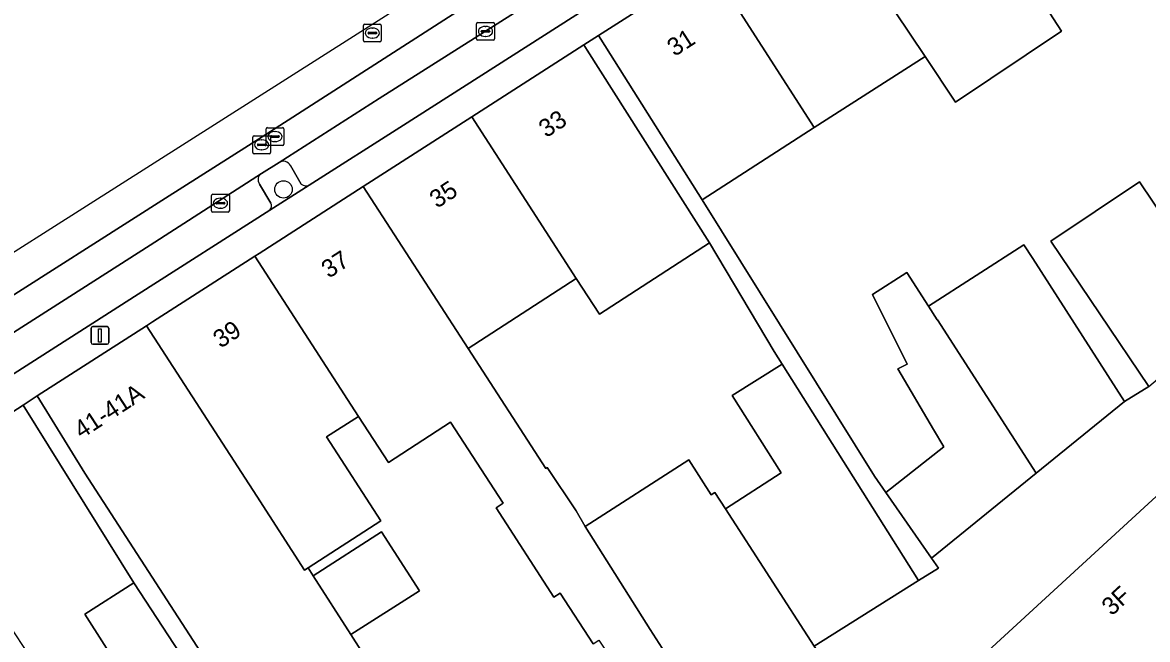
# Model space of a CAD drawing. Extents: x 159499 to 160349, y 382524 to 383273.
# Drawn here: x 159815.5 to 159878.6, y 383148.2 to 383182.9 of the extents above; entities that cross this region are included whole.
import ezdxf

# ---------------------------------------------------------------- set-up
doc = ezdxf.new("R2010")
doc.units = 0
for name, color, linetype in [('IMGEO_Boom', 7, 'Continuous'), ('IMGEO_Erf', 7, 'Continuous'), ('IMGEO_Groenvoorziening', 7, 'Continuous'), ('IMGEO_Kolk', 7, 'Continuous'), ('IMGEO_Lichtmast', 7, 'Continuous'), ('IMGEO_Pand', 7, 'Continuous'), ('IMGEO_Pand_nummerreeks', 7, 'Continuous'), ('IMGEO_Parkeervlak_open', 7, 'Continuous'), ('IMGEO_Rijbaan_lokaal_gesloten', 7, 'Continuous'), ('IMGEO_Rijbaan_lokaal_open', 7, 'Continuous'), ('IMGEO_Rioolput', 7, 'Continuous'), ('IMGEO_Voetpad_open', 7, 'Continuous')]:
    doc.layers.add(name, color=color, linetype=linetype)

msp = doc.modelspace()

# ---------------------------------------------------------------- linework, layer by layer
at = {"layer": 'IMGEO_Boom'}
msp.add_circle((159830.109, 383173.484), 0.489, dxfattribs=at)
at = {"layer": 'IMGEO_Erf'}
for points in [[(159872.151, 383184.845), (159873.746, 383182.365), (159867.81, 383178.389), (159866.095, 383180.951), (159859.878, 383176.954), (159853.585, 383172.908), (159863.26, 383157.393), (159863.901, 383156.471), (159867.142, 383159.027), (159866.569, 383160.002), (159864.566, 383163.412), (159865.098, 383163.68), (159863.142, 383167.579), (159865.074, 383168.819), (159866.281, 383166.939), (159871.638, 383170.377), (159872.138, 383169.598), (159877.286, 383161.578), (159878.649, 383162.412), (159873.157, 383170.573), (159878.113, 383173.909), (159882.802, 383166.958)], [(159847.474, 383147.973), (159845.636, 383150.827), (159845.273, 383150.594), (159842.038, 383155.618), (159842.429, 383155.87), (159839.487, 383160.419), (159835.994, 383158.159), (159834.32, 383160.746), (159832.528, 383159.587), (159835.57, 383154.884), (159831.489, 383152.244), (159831.778, 383151.794), (159835.614, 383154.255), (159837.732, 383150.953), (159833.896, 383148.492), (159834.882, 383146.955)], [(159810.452, 383137.218), (159818.244, 383126.331), (159821.655, 383129.092), (159819.011, 383132.358), (159823.282, 383135.814), (159827.227, 383129.995), (159832.782, 383133.613), (159837.117, 383127.828), (159821.723, 383151.405), (159818.969, 383149.649), (159821.142, 383146.24), (159817.927, 383144.161), (159816.95, 383145.641), (159814.464, 383144.054)]]:
    msp.add_lwpolyline(points, dxfattribs=at)
msp.add_lwpolyline([(159858.078, 383163.683), (159857.639, 383164.38), (159854.007, 383170.489), (159847.826, 383166.49), (159846.533, 383168.49), (159840.463, 383164.563), (159844.824, 383157.821), (159844.898, 383157.869), (159846.526, 383155.446), (159847.026, 383154.562), (159852.839, 383158.308), (159854.104, 383156.343), (159854.306, 383156.473), (159854.898, 383155.557), (159858.016, 383157.566), (159855.275, 383161.92)], close=True, dxfattribs=at)
at = {"layer": 'IMGEO_Groenvoorziening'}
for points in [[(159829.864, 383174.993), (159828.873, 383174.384)], [(159831.111, 383173.78), (159830.498, 383174.819)], [(159828.764, 383173.786), (159829.409, 383172.71)], [(159829.345, 383172.324), (159831.549, 383173.724)]]:
    msp.add_lwpolyline(points, dxfattribs=at)
for centre, radius, start, end in [((159830.102, 383174.617), 0.445, 27.02937, 122.27695), ((159829.102, 383174.033), 0.419, 123.124, 216.21572), ((159831.374, 383174.095), 0.41, 230.14442, 295.28366), ((159829.066, 383172.569), 0.371, 318.78402, 22.38763)]:
    msp.add_arc(centre, radius, start, end, dxfattribs=at)
at = {"layer": 'IMGEO_Kolk'}
for p, q in [((159841.014, 383182.853), (159841.866, 383182.853)), ((159840.939, 383181.927), (159840.939, 383182.779)), ((159841.198, 383182.347), (159841.198, 383182.359)), ((159841.636, 383182.31), (159841.238, 383182.31)), ((159841.241, 383182.396), (159841.639, 383182.396)), ((159841.427, 383182.633), (159841.452, 383182.633)), ((159841.682, 383182.359), (159841.682, 383182.347)), ((159841.94, 383182.779), (159841.94, 383181.927)), ((159841.866, 383181.853), (159841.014, 383181.853)), ((159841.45, 383182.073), (159841.425, 383182.073)), ((159826.073, 383172.282), (159826.073, 383173.134)), ((159826.148, 383173.208), (159827, 383173.208)), ((159826.332, 383172.702), (159826.332, 383172.714)), ((159826.375, 383172.751), (159826.773, 383172.751)), ((159826.561, 383172.988), (159826.586, 383172.988)), ((159826.816, 383172.714), (159826.816, 383172.702)), ((159827.074, 383173.134), (159827.074, 383172.282)), ((159827, 383172.208), (159826.148, 383172.208)), ((159826.77, 383172.665), (159826.372, 383172.665)), ((159826.584, 383172.428), (159826.559, 383172.428))]:
    msp.add_line(p, q, dxfattribs=at)
for points in [[(159841.014, 383182.853), (159841.866, 383182.853)], [(159840.939, 383181.927), (159840.939, 383182.779)], [(159841.94, 383182.779), (159841.94, 383181.927)], [(159841.866, 383181.853), (159841.014, 383181.853)], [(159826.073, 383172.282), (159826.073, 383173.134)], [(159826.148, 383173.208), (159827, 383173.208)], [(159827.074, 383173.134), (159827.074, 383172.282)], [(159827, 383172.208), (159826.148, 383172.208)]]:
    msp.add_lwpolyline(points, dxfattribs=at)
for centre, radius, start, end in [((159841.016, 383182.777), 0.0765, 91.55205, 178.44795), ((159841.016, 383182.777), 0.0765, 91.55205, 178.44795), ((159841.864, 383182.777), 0.0765, 1.55205, 88.44795), ((159841.864, 383182.777), 0.0765, 1.55205, 88.44795), ((159841.238, 383182.356), 0.0403, 85.87752, 175.75265), ((159841.235, 383182.346), 0.0366, 178.93798, 274.71019), ((159841.639, 383182.353), 0.043, 264.86636, 352.45326), ((159841.643, 383182.358), 0.0386, 1.73085, 96.63898), ((159841.016, 383181.929), 0.0765, 181.55205, 268.44795), ((159841.016, 383181.929), 0.0765, 181.55205, 268.44795), ((159841.864, 383181.929), 0.0765, 271.55205, 358.44795), ((159841.864, 383181.929), 0.0765, 271.55205, 358.44795), ((159826.15, 383173.132), 0.0765, 91.55205, 178.44795), ((159826.15, 383173.132), 0.0765, 91.55205, 178.44795), ((159826.372, 383172.711), 0.0403, 85.87752, 175.75265), ((159826.369, 383172.701), 0.0366, 178.93798, 274.71019), ((159826.773, 383172.708), 0.043, 264.86636, 352.45326), ((159826.777, 383172.713), 0.0386, 1.73085, 96.63898), ((159826.998, 383173.132), 0.0765, 1.55205, 88.44795), ((159826.998, 383173.132), 0.0765, 1.55205, 88.44795), ((159826.15, 383172.284), 0.0765, 181.55205, 268.44795), ((159826.15, 383172.284), 0.0765, 181.55205, 268.44795), ((159826.998, 383172.284), 0.0765, 271.55205, 358.44795), ((159826.998, 383172.284), 0.0765, 271.55205, 358.44795)]:
    msp.add_arc(centre, radius, start, end, dxfattribs=at)
for centre, major_axis, ratio, start_param, end_param in [((159841.426, 383182.353), (-0.387, 0.002), 0.722429, 4.712389, 7.853982), ((159841.451, 383182.353), (-0.39, 0.002), 0.717154, 1.570796, 4.712389), ((159826.56, 383172.708), (-0.387, 0.002), 0.722429, 4.712389, 7.853982), ((159826.585, 383172.708), (-0.39, 0.002), 0.717154, 1.570796, 4.712389)]:
    msp.add_ellipse(centre, major_axis=major_axis, ratio=ratio, start_param=start_param, end_param=end_param, dxfattribs=at)
at = {"layer": 'IMGEO_Lichtmast'}
for p, q in [((159819.422, 383165.79), (159820.212, 383165.79)), ((159820.212, 383165.79), (159819.422, 383165.79)), ((159819.322, 383164.89), (159819.322, 383165.69)), ((159819.322, 383165.69), (159819.322, 383164.89)), ((159820.312, 383165.69), (159820.312, 383164.89)), ((159820.312, 383164.89), (159820.312, 383165.69)), ((159820.212, 383164.79), (159819.422, 383164.79)), ((159819.422, 383164.79), (159820.212, 383164.79))]:
    msp.add_line(p, q, dxfattribs=at)
msp.add_lwpolyline([(159819.742, 383165.665), (159819.892, 383165.665), (159819.892, 383164.915), (159819.742, 383164.915), (159819.742, 383165.665)], dxfattribs=at)
for centre, start, end in [((159819.422, 383165.69), 90, 180), ((159819.422, 383165.69), 90, 180), ((159820.212, 383165.69), 0, 90), ((159820.212, 383165.69), 360, 90), ((159819.422, 383164.89), 180, 270), ((159819.422, 383164.89), 180, 270), ((159820.212, 383164.89), 270, 0), ((159820.212, 383164.89), 270, 0)]:
    msp.add_arc(centre, 0.1, start, end, dxfattribs=at)
at = {"layer": 'IMGEO_Pand'}
for points in [[(159870.595, 383187.408), (159866.332, 383194.046), (159860.163, 383190.081), (159864.424, 383183.446), (159866.095, 383180.951), (159867.81, 383178.389), (159873.746, 383182.365), (159872.151, 383184.845), (159872.295, 383184.937)], [(159860.163, 383190.081), (159853.995, 383186.117), (159859.878, 383176.954), (159866.095, 383180.951), (159864.424, 383183.446)], [(159853.995, 383186.117), (159847.782, 383182.123), (159847.917, 383181.913), (159853.585, 383172.908), (159859.878, 383176.954)], [(159847.147, 383181.308), (159846.963, 383181.604), (159840.668, 383177.557), (159846.533, 383168.49), (159847.826, 383166.49), (159854.007, 383170.489)], [(159840.668, 383177.557), (159834.587, 383173.647), (159840.463, 383164.563), (159846.533, 383168.49)], [(159840.463, 383164.563), (159834.587, 383173.647), (159828.738, 383169.887), (159828.505, 383169.737), (159834.32, 383160.746), (159835.994, 383158.159), (159839.487, 383160.419), (159842.429, 383155.87), (159842.038, 383155.618), (159845.273, 383150.594), (159845.636, 383150.827), (159847.474, 383147.973), (159847.805, 383148.187), (159848.373, 383147.305), (159848.399, 383147.266), (159849.22, 383145.991), (159851.519, 383147.471), (159850.669, 383148.784), (159847.026, 383154.562), (159846.526, 383155.446), (159844.898, 383157.869), (159844.824, 383157.821)], [(159873.157, 383170.573), (159878.649, 383162.412), (159883.243, 383166.304), (159882.802, 383166.958), (159878.113, 383173.909)], [(159872.138, 383169.598), (159871.638, 383170.377), (159866.281, 383166.939), (159866.781, 383166.16), (159866.8, 383166.172), (159872.333, 383157.555), (159877.286, 383161.578)], [(159828.505, 383169.737), (159822.755, 383166.043), (159822.422, 383165.829), (159828.611, 383156.262), (159831.293, 383152.117), (159831.489, 383152.244), (159835.57, 383154.884), (159832.528, 383159.587), (159834.32, 383160.746)], [(159866.8, 383166.172), (159866.781, 383166.16), (159866.281, 383166.939), (159865.074, 383168.819), (159863.142, 383167.579), (159865.098, 383163.68), (159864.566, 383163.412), (159866.569, 383160.002), (159867.142, 383159.027), (159863.901, 383156.471), (159866.464, 383152.788), (159872.333, 383157.555)], [(159828.611, 383156.262), (159822.422, 383165.829), (159816.292, 383161.895), (159818.963, 383157.559), (159825.248, 383147.845), (159826.569, 383145.796), (159829.055, 383147.432), (159830.946, 383144.483), (159834.882, 383146.955), (159833.896, 383148.492), (159831.778, 383151.794), (159831.489, 383152.244), (159831.293, 383152.117)], [(159858.078, 383163.683), (159855.275, 383161.92), (159858.016, 383157.566), (159854.898, 383155.557), (159859.884, 383147.849), (159865.729, 383151.527)], [(159815.518, 383161.374), (159809.323, 383157.389), (159813.507, 383150.852), (159815.427, 383147.946), (159816.95, 383145.641), (159817.927, 383144.161), (159821.142, 383146.24), (159818.969, 383149.649), (159821.723, 383151.405)], [(159870.856, 383142.052), (159880.894, 383130.711), (159895.666, 383144.303), (159885.667, 383155.685), (159885.592, 383155.616), (159882.293, 383159.226), (159867.552, 383145.679)], [(159854.898, 383155.557), (159854.306, 383156.473), (159854.104, 383156.343), (159852.839, 383158.308), (159847.026, 383154.562), (159850.669, 383148.784), (159851.519, 383147.471), (159855.182, 383141.808), (159855.327, 383141.931), (159860.586, 383146.764), (159859.884, 383147.849)], [(159831.778, 383151.794), (159833.896, 383148.492), (159837.732, 383150.953), (159835.614, 383154.255)]]:
    msp.add_lwpolyline(points, close=True, dxfattribs=at)
at = {"layer": 'IMGEO_Parkeervlak_open'}
for points in [[(159850.726, 383188.335), (159845.256, 383184.804), (159835.483, 383178.581), (159829.864, 383174.993)], [(159831.549, 383173.724), (159836.847, 383177.096), (159846.305, 383183.135), (159851.233, 383186.3)], [(159830.498, 383174.819), (159831.111, 383173.78)], [(159828.873, 383174.384), (159822.635, 383170.351), (159813.8, 383164.72), (159807.939, 383160.989)], [(159829.409, 383172.71), (159828.764, 383173.786)], [(159809.636, 383159.722), (159821.969, 383167.609), (159829.345, 383172.324)]]:
    msp.add_lwpolyline(points, dxfattribs=at)
for centre, radius, start, end in [((159830.102, 383174.617), 0.445, 27.02937, 122.27695), ((159829.102, 383174.033), 0.419, 123.124, 216.21572), ((159831.374, 383174.095), 0.41, 230.14442, 295.28366), ((159829.066, 383172.569), 0.371, 318.78402, 22.38763)]:
    msp.add_arc(centre, radius, start, end, dxfattribs=at)
at = {"layer": 'IMGEO_Rijbaan_lokaal_gesloten'}
for points in [[(159853.667, 383192.289), (159840.622, 383183.949), (159829.121, 383176.57), (159823.487, 383172.985), (159813.325, 383166.51), (159806.3, 383162.05), (159802.071, 383159.31), (159796.935, 383156.075), (159793.256, 383153.812), (159789.43, 383151.698), (159783.129, 383148.501), (159780.528, 383147.266), (159781.267, 383145.689), (159782.337, 383146.204), (159785.707, 383147.817), (159788.313, 383149.118), (159791.422, 383150.731), (159793.776, 383152.068), (159797.106, 383154.153), (159800.41, 383156.228), (159806.961, 383160.364)], [(159806.961, 383160.364), (159807.939, 383160.989), (159813.8, 383164.72), (159822.635, 383170.351), (159828.873, 383174.384), (159829.864, 383174.993), (159835.483, 383178.581), (159845.256, 383184.804), (159850.726, 383188.335), (159850.773, 383188.365), (159851.759, 383188.985)]]:
    msp.add_lwpolyline(points, dxfattribs=at)
at = {"layer": 'IMGEO_Rijbaan_lokaal_open'}
for points in [[(159906.328, 383229.559), (159913.257, 383234.839), (159922.547, 383241.953), (159934.232, 383250.883), (159950.623, 383263.397), (159949.617, 383264.636), (159870.405, 383205.208), (159782.678, 383149.411)], [(159782.678, 383149.411), (159783.129, 383148.501), (159789.43, 383151.698), (159793.256, 383153.812), (159796.935, 383156.075), (159802.071, 383159.31), (159806.3, 383162.05), (159813.325, 383166.51), (159823.487, 383172.985), (159829.121, 383176.57), (159840.622, 383183.949), (159853.667, 383192.289)], [(159878.649, 383162.412), (159877.286, 383161.578), (159872.333, 383157.555), (159866.464, 383152.788), (159866.85, 383152.233), (159865.729, 383151.527), (159859.884, 383147.849), (159860.586, 383146.764), (159855.327, 383141.931), (159855.182, 383141.808), (159849.741, 383137.186), (159849.281, 383137.9), (159846.118, 383135.124), (159843.663, 383132.992), (159844.036, 383132.404), (159838.318, 383127.572), (159837.8, 383128.375), (159837.117, 383127.828), (159831.542, 383123.365), (159832.132, 383122.629), (159829.264, 383120.384), (159825.39, 383117.349), (159819.75, 383112.651)], [(159828.063, 383102.657), (159842.011, 383115.506), (159838.687, 383119.121), (159842.37, 383122.504), (159853.447, 383132.681), (159856.801, 383129.073), (159870.856, 383142.052), (159867.552, 383145.679), (159882.293, 383159.226)]]:
    msp.add_lwpolyline(points, dxfattribs=at)
at = {"layer": 'IMGEO_Rioolput'}
for p, q in [((159834.596, 383181.834), (159834.596, 383182.686)), ((159834.671, 383182.76), (159835.523, 383182.76)), ((159834.855, 383182.254), (159834.855, 383182.266)), ((159835.293, 383182.217), (159834.895, 383182.217)), ((159834.898, 383182.303), (159835.296, 383182.303)), ((159835.084, 383182.54), (159835.109, 383182.54)), ((159835.339, 383182.266), (159835.339, 383182.254)), ((159835.597, 383182.686), (159835.597, 383181.834)), ((159835.523, 383181.76), (159834.671, 383181.76)), ((159835.107, 383181.98), (159835.082, 383181.98)), ((159829.131, 383176.023), (159829.131, 383176.875)), ((159829.206, 383176.949), (159830.058, 383176.949)), ((159829.433, 383176.492), (159829.831, 383176.492)), ((159829.619, 383176.729), (159829.644, 383176.729)), ((159830.132, 383176.875), (159830.132, 383176.023)), ((159828.385, 383175.56), (159828.385, 383176.412)), ((159828.46, 383176.486), (159829.312, 383176.486)), ((159828.644, 383175.98), (159828.644, 383175.992)), ((159829.082, 383175.943), (159828.684, 383175.943)), ((159828.687, 383176.029), (159829.085, 383176.029)), ((159828.873, 383176.266), (159828.898, 383176.266)), ((159829.128, 383175.992), (159829.128, 383175.98)), ((159830.058, 383175.949), (159829.206, 383175.949)), ((159829.386, 383176.412), (159829.386, 383175.56)), ((159829.39, 383176.443), (159829.39, 383176.455)), ((159829.828, 383176.406), (159829.43, 383176.406)), ((159829.642, 383176.169), (159829.617, 383176.169)), ((159829.874, 383176.455), (159829.874, 383176.443)), ((159829.312, 383175.486), (159828.46, 383175.486)), ((159828.896, 383175.706), (159828.871, 383175.706))]:
    msp.add_line(p, q, dxfattribs=at)
for points in [[(159834.596, 383181.834), (159834.596, 383182.686)], [(159834.671, 383182.76), (159835.523, 383182.76)], [(159835.597, 383182.686), (159835.597, 383181.834)], [(159835.523, 383181.76), (159834.671, 383181.76)], [(159829.131, 383176.023), (159829.131, 383176.875)], [(159829.206, 383176.949), (159830.058, 383176.949)], [(159830.132, 383176.875), (159830.132, 383176.023)], [(159828.385, 383175.56), (159828.385, 383176.412)], [(159828.46, 383176.486), (159829.312, 383176.486)], [(159830.058, 383175.949), (159829.206, 383175.949)], [(159829.386, 383176.412), (159829.386, 383175.56)], [(159829.312, 383175.486), (159828.46, 383175.486)]]:
    msp.add_lwpolyline(points, dxfattribs=at)
for centre, radius, start, end in [((159834.673, 383182.684), 0.0765, 91.55205, 178.44795), ((159834.673, 383182.684), 0.0765, 91.55205, 178.44795), ((159834.895, 383182.263), 0.0403, 85.87752, 175.75265), ((159834.892, 383182.253), 0.0366, 178.93798, 274.71019), ((159835.296, 383182.26), 0.043, 264.86636, 352.45326), ((159835.3, 383182.265), 0.0386, 1.73085, 96.63898), ((159835.521, 383182.684), 0.0765, 1.55205, 88.44795), ((159835.521, 383182.684), 0.0765, 1.55205, 88.44795), ((159834.673, 383181.836), 0.0765, 181.55205, 268.44795), ((159834.673, 383181.836), 0.0765, 181.55205, 268.44795), ((159835.521, 383181.836), 0.0765, 271.55205, 358.44795), ((159835.521, 383181.836), 0.0765, 271.55205, 358.44795), ((159829.208, 383176.873), 0.0765, 91.55205, 178.44795), ((159829.208, 383176.873), 0.0765, 91.55205, 178.44795), ((159829.43, 383176.452), 0.0403, 85.87752, 175.75265), ((159829.835, 383176.454), 0.0386, 1.73085, 96.63898), ((159830.056, 383176.873), 0.0765, 1.55205, 88.44795), ((159830.056, 383176.873), 0.0765, 1.55205, 88.44795), ((159828.462, 383176.41), 0.0765, 91.55205, 178.44795), ((159828.462, 383176.41), 0.0765, 91.55205, 178.44795), ((159828.684, 383175.989), 0.0403, 85.87752, 175.75265), ((159828.681, 383175.979), 0.0366, 178.93798, 274.71019), ((159829.085, 383175.986), 0.043, 264.86636, 352.45326), ((159829.089, 383175.991), 0.0386, 1.73085, 96.63898), ((159829.208, 383176.025), 0.0765, 181.55205, 268.44795), ((159829.208, 383176.025), 0.0765, 181.55205, 268.44795), ((159829.31, 383176.41), 0.0765, 1.55205, 88.44795), ((159829.31, 383176.41), 0.0765, 1.55205, 88.44795), ((159829.427, 383176.442), 0.0366, 178.93798, 274.71019), ((159829.831, 383176.449), 0.043, 264.86636, 352.45326), ((159830.056, 383176.025), 0.0765, 271.55205, 358.44795), ((159830.056, 383176.025), 0.0765, 271.55205, 358.44795), ((159828.462, 383175.562), 0.0765, 181.55205, 268.44795), ((159828.462, 383175.562), 0.0765, 181.55205, 268.44795), ((159829.31, 383175.562), 0.0765, 271.55205, 358.44795), ((159829.31, 383175.562), 0.0765, 271.55205, 358.44795)]:
    msp.add_arc(centre, radius, start, end, dxfattribs=at)
for centre, major_axis, ratio, start_param, end_param in [((159835.083, 383182.26), (-0.387, 0.002), 0.722429, 4.712389, 7.853982), ((159835.108, 383182.26), (-0.39, 0.002), 0.717154, 1.570796, 4.712389), ((159829.618, 383176.449), (-0.387, 0.002), 0.722429, 4.712389, 7.853982), ((159829.643, 383176.449), (-0.39, 0.002), 0.717154, 1.570796, 4.712389), ((159828.872, 383175.986), (-0.387, 0.002), 0.722429, 4.712389, 7.853982), ((159828.897, 383175.986), (-0.39, 0.002), 0.717154, 1.570796, 4.712389)]:
    msp.add_ellipse(centre, major_axis=major_axis, ratio=ratio, start_param=start_param, end_param=end_param, dxfattribs=at)
at = {"layer": 'IMGEO_Voetpad_open'}
for points in [[(159828.505, 383169.737), (159828.738, 383169.887), (159834.587, 383173.647), (159840.668, 383177.557), (159846.963, 383181.604), (159847.782, 383182.123), (159853.995, 383186.117), (159860.163, 383190.081), (159866.332, 383194.046), (159868.758, 383195.606), (159872.426, 383197.959), (159878.835, 383202.07)], [(159853.759, 383187.901), (159853.419, 383187.681), (159851.233, 383186.3), (159846.305, 383183.135), (159836.847, 383177.096), (159831.549, 383173.724), (159829.345, 383172.324), (159821.969, 383167.609), (159809.636, 383159.722), (159807.433, 383158.312), (159801.745, 383154.701), (159796.426, 383151.401), (159793.075, 383149.316)], [(159778.248, 383137.836), (159778.611, 383136.792), (159781.443, 383137.209), (159785.118, 383139.371), (159783.936, 383141.107), (159790.671, 383145.418), (159793.186, 383147.034), (159798.068, 383150.165), (159803.125, 383153.408), (159805.686, 383155.05), (159809.323, 383157.389), (159815.518, 383161.374), (159816.292, 383161.895), (159822.422, 383165.829), (159822.755, 383166.043), (159828.505, 383169.737)]]:
    msp.add_lwpolyline(points, dxfattribs=at)
for points in [[(159853.585, 383172.908), (159847.917, 383181.913), (159847.782, 383182.123), (159846.963, 383181.604), (159847.147, 383181.308), (159854.007, 383170.489), (159857.639, 383164.38), (159858.078, 383163.683), (159865.729, 383151.527), (159866.85, 383152.233), (159866.464, 383152.788), (159863.901, 383156.471), (159863.26, 383157.393)], [(159826.569, 383145.796), (159825.248, 383147.845), (159818.963, 383157.559), (159816.292, 383161.895), (159815.518, 383161.374), (159821.723, 383151.405), (159837.117, 383127.828), (159837.8, 383128.375)]]:
    msp.add_lwpolyline(points, close=True, dxfattribs=at)

# ---------------------------------------------------------------- texts
at = {"layer": 'IMGEO_Pand_nummerreeks'}
for s, rotation, p in [('31', 32.70443, (159852.043, 383180.914)), ('33', 32.89924, (159844.846, 383176.354)), ('35', 32.89924, (159838.721, 383172.392)), ('37', 32.90497, (159832.651, 383168.463)), ('39', 32.89924, (159826.58, 383164.537)), ('41-41A', 33.04248, (159818.78, 383159.456)), ('3F', 42.58305, (159876.566, 383149.508))]:
    msp.add_text(s, height=1, rotation=rotation, dxfattribs=at).set_placement(p)

doc.saveas('drawing.dxf')
